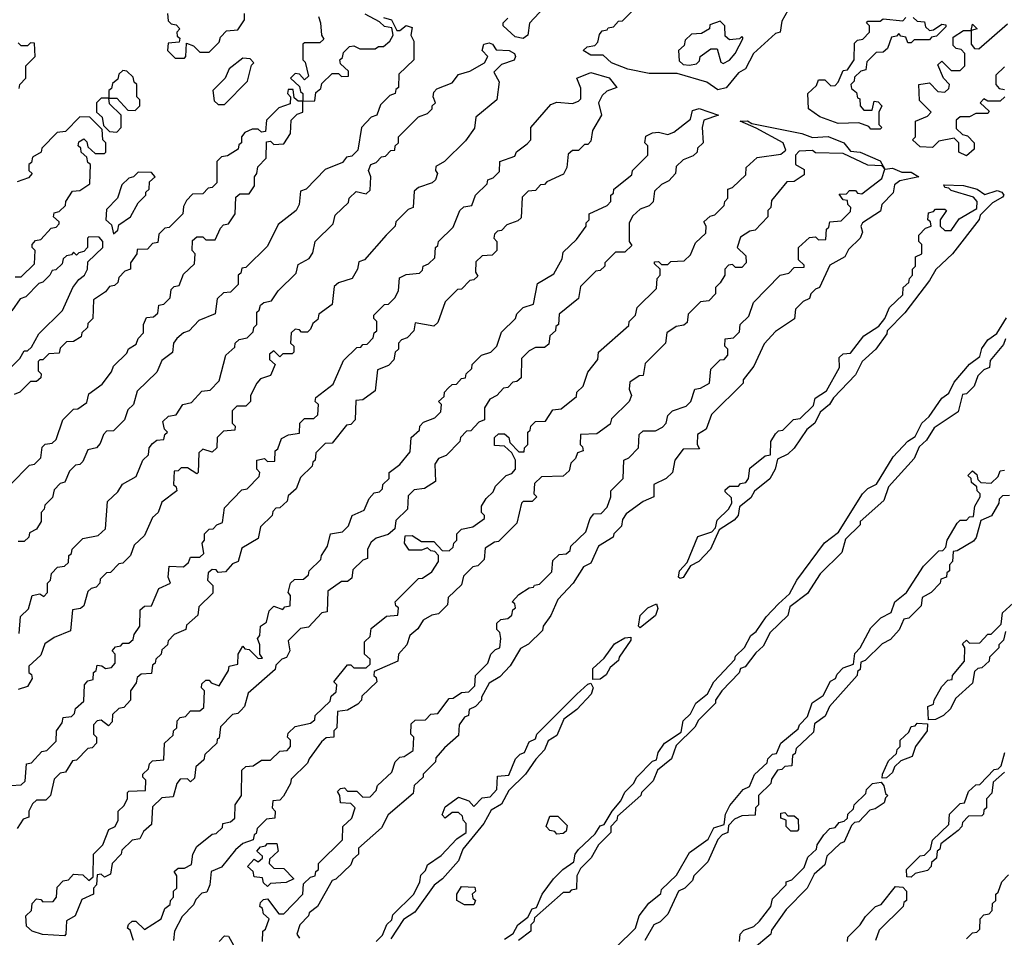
# Model space of a CAD drawing. Extents: x 2708302 to 2968450, y 494490 to 722710.
# Tile 267 of 284: x 2905630 to 2908828, y 674195 to 677175. Entities that reach past the tile are written whole.
import ezdxf

# ---------------------------------------------------------------- set-up
doc = ezdxf.new("R2010")
doc.units = 0

msp = doc.modelspace()

# ---------------------------------------------------------------- linework, layer by layer
at = {"layer": '0CON20XD'}
for points in [[(2907348.8, 677231.2), (2907286, 677164), (2907280, 677125), (2907265, 677114)], [(2907897.7, 676947.7), (2907861.7, 676971.7), (2907765, 677000), (2907675, 677000), (2907605, 677014), (2907552.5, 677035), (2907525, 677060), (2907485, 677060), (2907460, 677075), (2907473, 677087), (2907498.3, 677091.7), (2907508.3, 677101.7), (2907513, 677127), (2907521.7, 677138.3), (2907538.3, 677141.7), (2907541.7, 677148.3), (2907558.3, 677151.7), (2907575, 677170), (2907588.3, 677171.7), (2907628.3, 677211.7)], [(2908135, 677222.5), (2908105, 677170), (2908100, 677135), (2908085, 677130), (2908013.3, 677065), (2907987.5, 677015), (2907965, 677002.5), (2907925, 676953.3), (2907897.7, 676947.7)], [(2906811.7, 677181.7), (2906837.5, 677175), (2906855, 677140), (2906865, 677140), (2906885, 677156.2), (2906905, 677150), (2906900, 677125), (2906910, 677105), (2906910, 677045), (2906861.7, 676998.3), (2906860, 676955), (2906851.7, 676948.3), (2906850, 676935), (2906831.7, 676928.3), (2906801.7, 676898.3), (2906790, 676865), (2906771.7, 676858.3), (2906740, 676825), (2906728.3, 676751.7), (2906708.3, 676731.7), (2906691.7, 676728.3), (2906678.3, 676711.7), (2906621.7, 676688.3), (2906560, 676625), (2906541.7, 676618.3), (2906537.5, 676575), (2906527.5, 676555), (2906470, 676510), (2906435, 676440), (2906365, 676370), (2906351.7, 676368.3), (2906348.3, 676351.7), (2906340, 676345), (2906340, 676315), (2906315, 676290), (2906291.7, 676288.3), (2906271.7, 676268.3), (2906265, 676220), (2906211.7, 676198.3), (2906180, 676165), (2906161.7, 676158.3), (2906140, 676140), (2906130, 676125), (2906126.1, 676093.9), (2906091.7, 676068.3), (2906075, 676030), (2906011.7, 675968.3), (2906000, 675925), (2905981.7, 675908.3), (2905970, 675875), (2905935, 675840), (2905911.7, 675838.3), (2905901.7, 675828.3), (2905891.7, 675798.3)], [(2906110, 677195), (2906111.7, 677171.7), (2906121.7, 677161.7), (2906138.3, 677158.3), (2906150, 677145), (2906140, 677135), (2906141.7, 677121.7), (2906150, 677115), (2906148.3, 677101.7), (2906111.7, 677098.3), (2906110, 677075), (2906135, 677050), (2906165, 677050)], [(2906165, 677050), (2906170, 677055), (2906171.7, 677098.3), (2906195, 677090), (2906215, 677070), (2906245, 677070), (2906278.3, 677101.7), (2906281.7, 677118.3), (2906301.7, 677138.3), (2906338.3, 677141.7), (2906360, 677175), (2906360, 677195)], [(2906600, 677185), (2906607.5, 677165), (2906610, 677125), (2906618.3, 677111.7), (2906605, 677100), (2906555, 677100), (2906550, 677095), (2906550, 677045), (2906557, 677037), (2906568.3, 676991.7), (2906555, 676980), (2906538.3, 676998.3), (2906525, 677000), (2906510, 676985), (2906538.3, 676958.3), (2906541.7, 676941.7), (2906550, 676935), (2906550, 676910), (2906588.3, 676911.7), (2906591.7, 676938.3), (2906608.3, 676951.7), (2906611.7, 676968.3), (2906645, 677000), (2906665, 677000), (2906675, 676990), (2906698.3, 676991.7), (2906698.3, 677008.3), (2906671.7, 677031.7), (2906670, 677045), (2906678.3, 677051.7), (2906681.7, 677068.3), (2906701.7, 677088.3), (2906715, 677090), (2906735, 677080), (2906785, 677080), (2906795, 677087.5), (2906811.7, 677088.3), (2906832.5, 677105), (2906842.5, 677125), (2906838.3, 677148.3), (2906815, 677152.5), (2906798.3, 677168.3), (2906752.5, 677192.5)], [(2907265, 677114), (2907239.2, 677119.2), (2907200, 677155), (2907200, 677165), (2907215, 677180)], [(2908425, 676820), (2908395, 676820), (2908388.3, 676828.3), (2908355, 676840), (2908288.3, 676838.3), (2908229.3, 676859.3), (2908192.5, 676885), (2908190, 676935), (2908218.3, 676961.7), (2908225, 676980), (2908245, 676980), (2908265, 676960), (2908278.3, 676961.7), (2908288.3, 676971.7), (2908305, 677010), (2908318.3, 677011.7), (2908340, 677045), (2908341.7, 677098.3), (2908351.7, 677108.3), (2908368.3, 677111.7), (2908390, 677135), (2908390, 677155), (2908380, 677165), (2908385, 677170), (2908425, 677170), (2908435, 677177.5), (2908498.3, 677171.7), (2908508.3, 677181.7)], [(2908531.7, 677181.7), (2908545, 677170), (2908568.3, 677168.3), (2908571.7, 677151.7), (2908585, 677140), (2908598.3, 677141.7), (2908625, 677160), (2908638.3, 677158.3), (2908638.3, 677151.7), (2908608.3, 677121.7), (2908591.7, 677118.3), (2908585, 677110), (2908535, 677110), (2908525, 677100), (2908515, 677100), (2908508.3, 677118.3), (2908491.7, 677121.7), (2908485, 677130), (2908478.3, 677121.7), (2908461.7, 677118.3), (2908448.3, 677081.7), (2908435, 677070), (2908411.7, 677068.3), (2908381.7, 677038.3), (2908378.3, 677011.7), (2908361.7, 677008.3), (2908341.7, 676988.3), (2908340, 676975), (2908330, 676965), (2908331.7, 676951.7), (2908348.3, 676938.3), (2908351.7, 676921.7), (2908358.3, 676918.3), (2908360, 676895), (2908371.7, 676881.7), (2908398.3, 676881.7), (2908405, 676910), (2908418.3, 676908.3), (2908430, 676895), (2908420, 676875), (2908420, 676835), (2908430, 676825), (2908425, 676820)], [(2907805, 677027.5), (2907828.3, 677031.7), (2907838.3, 677041.7), (2907840, 677055), (2907875, 677080), (2907895, 677080), (2907907.5, 677037.5), (2907915, 677032.5), (2907935, 677043.8), (2907953.8, 677065), (2907980, 677115), (2907975, 677120), (2907967.5, 677112.5), (2907935, 677110), (2907921.7, 677121.7), (2907920, 677155), (2907905, 677170), (2907871.7, 677158.3), (2907870, 677145), (2907845, 677130), (2907811.7, 677128.3), (2907791.7, 677108.3), (2907788.3, 677091.7), (2907770, 677075), (2907771.7, 677041.7), (2907785, 677030), (2907805, 677027.5)], [(2908705, 676732.5), (2908680, 676745), (2908680, 676775), (2908665, 676790), (2908615, 676780), (2908595, 676760), (2908555, 676762.5), (2908530, 676785), (2908540, 676795), (2908540, 676845), (2908578.3, 676861.7), (2908590, 676875), (2908553, 676913), (2908550, 676965), (2908585, 676970), (2908611.7, 676941.7), (2908635, 676940), (2908648.3, 676951.7), (2908650, 676965), (2908630, 676985), (2908611.7, 677028.3), (2908625, 677040), (2908655, 677010), (2908685, 677010), (2908700, 677025), (2908700, 677065), (2908688.3, 677078.3), (2908671.7, 677081.7), (2908661.7, 677091.7), (2908661.7, 677118.3), (2908695, 677140), (2908720, 677140), (2908725, 677160), (2908740, 677145), (2908720, 677140), (2908720, 677095), (2908731.7, 677081.7), (2908745, 677080), (2908838.3, 677161.7)], [(2905628.3, 675181.7), (2905633, 675237), (2905658.3, 675261.7), (2905670, 675305), (2905695, 675310), (2905708.3, 675301.7), (2905720, 675315), (2905720, 675345), (2905730, 675355), (2905733, 675377), (2905753, 675397), (2905775, 675400), (2905788.3, 675411.7), (2905790, 675435), (2905798.3, 675441.7), (2905800, 675455), (2905835, 675490), (2905885, 675500), (2905908.3, 675521.7), (2905915, 675610), (2905948.3, 675641.7), (2905963.6, 675666.4), (2906008.3, 675691.7), (2906030, 675745), (2906048.3, 675761.7), (2906050, 675785), (2906061.7, 675798.3), (2906075, 675810), (2906098.3, 675811.7), (2906101.7, 675828.3), (2906110, 675835), (2906100, 675845), (2906095, 675870), (2906113, 675887), (2906138.3, 675891.7), (2906160, 675925), (2906188.3, 675931.7), (2906221.7, 675968.3), (2906248.3, 675971.7), (2906278.3, 676001.7), (2906300, 676085), (2906328.3, 676111.7), (2906330, 676125), (2906343.3, 676136.7), (2906368.3, 676141.7), (2906388.3, 676161.7), (2906390, 676175), (2906400, 676185), (2906400, 676225), (2906408.3, 676231.7), (2906411.7, 676248.3), (2906423, 676257), (2906448.3, 676261.7), (2906470, 676295), (2906528.3, 676351.7), (2906535, 676380), (2906570, 676400), (2906581.7, 676418.3), (2906590, 676455), (2906648.3, 676511.7), (2906655, 676540), (2906698.3, 676581.7), (2906700, 676595), (2906723, 676617), (2906755, 676610), (2906768.3, 676621.7), (2906770, 676665), (2906762.5, 676685), (2906770, 676705), (2906788.3, 676711.7), (2906805, 676730), (2906818.3, 676731.7), (2906835, 676750), (2906848.3, 676751.7), (2906850, 676765), (2906860, 676775), (2906860, 676795), (2906925, 676860), (2906955, 676870), (2906970, 676885), (2906970, 676895), (2906980, 676905), (2906972.5, 676925), (2906975, 676940), (2906985, 676950), (2907035, 676970), (2907055, 676997.5), (2907091.7, 677008.3), (2907140, 677035), (2907150, 677055), (2907132.5, 677075), (2907137.5, 677095), (2907155, 677100), (2907165.7, 677095.7), (2907177.5, 677077.5), (2907220, 677075), (2907236.7, 677065), (2907240, 677055), (2907236.1, 677043.9), (2907195, 677030), (2907170, 677005), (2907187, 676973), (2907180, 676915), (2907111.7, 676858.3), (2907107, 676823), (2907078.3, 676781.7), (2907010, 676715), (2906981.7, 676698.3), (2906980, 676685), (2906987.5, 676675), (2906980, 676655), (2906970, 676645), (2906925, 676630), (2906911.7, 676618.3), (2906907.5, 676565), (2906891.7, 676558.3), (2906851.7, 676518.3), (2906850, 676505), (2906820, 676475), (2906750, 676395), (2906731.7, 676388.3), (2906727.5, 676365), (2906710, 676335), (2906665, 676320), (2906651.7, 676308.3), (2906645, 676250), (2906601.7, 676218.3), (2906598.3, 676201.7), (2906581.7, 676188.3), (2906575, 676170), (2906565, 676160), (2906545, 676160), (2906538.3, 676168.3), (2906525, 676170), (2906511.7, 676158.3), (2906510, 676125), (2906520, 676115), (2906520, 676095), (2906515, 676090), (2906485, 676090), (2906475, 676080), (2906455, 676100), (2906441.7, 676088.3), (2906441.7, 676071.7), (2906460, 676055), (2906445, 676020), (2906411.7, 676008.3), (2906400, 675995), (2906380, 675955), (2906380, 675935), (2906365, 675920), (2906335, 675920), (2906320, 675905), (2906320, 675865), (2906330, 675855), (2906328.3, 675841.7), (2906291.7, 675838.3), (2906271.7, 675818.3), (2906270, 675785), (2906255, 675770), (2906225, 675780), (2906211.7, 675768.3), (2906210, 675705), (2906205, 675700), (2906175, 675720), (2906155, 675720), (2906145, 675710), (2906131.7, 675708.3), (2906130, 675665), (2906138.3, 675658.3), (2906140, 675645), (2906091.7, 675608.3), (2906080, 675575), (2906061.7, 675558.3), (2906035, 675500), (2906001.7, 675468.3), (2905990, 675435), (2905965, 675410), (2905951.7, 675408.3), (2905925, 675380), (2905911.7, 675378.3), (2905891.7, 675358.3), (2905890, 675345), (2905878.3, 675331.7), (2905861.7, 675328.3), (2905851.7, 675318.3), (2905838.3, 675271.7), (2905827, 675263), (2905801.7, 675258.3), (2905795, 675190), (2905741.7, 675168.3), (2905711.7, 675148.3), (2905698.3, 675111.7), (2905660, 675075), (2905660, 675055), (2905668.3, 675048.3), (2905670, 675035), (2905655, 675010), (2905625, 675000)], [(2905628.3, 676951.7), (2905630, 676965), (2905650, 676985), (2905650, 677025), (2905680, 677055), (2905678.3, 677098.3), (2905665, 677100), (2905655, 677090), (2905635, 677090), (2905625, 677100)], [(2906295, 676900), (2906370, 676975), (2906382.5, 677027.5), (2906390, 677035), (2906378.3, 677048.3), (2906355, 677050), (2906310, 677015), (2906297.5, 676985), (2906257.5, 676945), (2906261.7, 676911.7), (2906275, 676900), (2906295, 676900)], [(2908828.3, 677021.7), (2908800, 676995), (2908800, 676965), (2908811.7, 676951.7), (2908828.3, 676948.3)], [(2905601.7, 674688.3), (2905635, 674690), (2905648.3, 674701.7), (2905651.7, 674758.3), (2905668.3, 674761.7), (2905701.7, 674798.3), (2905718.3, 674801.7), (2905748.3, 674831.7), (2905750, 674865), (2905768.3, 674891.7), (2905771.7, 674908.3), (2905798.3, 674911.7), (2905808.3, 674921.7), (2905811.7, 674938.3), (2905838.3, 674961.7), (2905840, 675015), (2905851.7, 675028.3), (2905868.3, 675031.7), (2905870, 675055), (2905878.3, 675061.7), (2905881.7, 675078.3), (2905897, 675077), (2905908.3, 675068.3), (2905928.3, 675071.7), (2905940, 675085), (2905940, 675115), (2905930, 675125), (2905941.7, 675138.3), (2905958.3, 675141.7), (2905965, 675150), (2905985, 675150), (2905998.3, 675161.7), (2906001.7, 675178.3), (2906020, 675205), (2906021.7, 675258.3), (2906035, 675270), (2906058.3, 675271.7), (2906081.7, 675328.3), (2906120, 675345), (2906112.5, 675365), (2906115, 675400), (2906161.7, 675398.3), (2906178.3, 675411.7), (2906185, 675430), (2906215, 675430), (2906228.3, 675441.7), (2906222.5, 675475), (2906230, 675485), (2906230, 675505), (2906245, 675520), (2906258.3, 675521.7), (2906270, 675535), (2906288.3, 675541.7), (2906295, 675590), (2906351.7, 675648.3), (2906368.3, 675651.7), (2906408.3, 675691.7), (2906410, 675705), (2906400, 675715), (2906400, 675745), (2906425, 675750), (2906435, 675740), (2906458.3, 675741.7), (2906460, 675775), (2906468.3, 675781.7), (2906480, 675815), (2906503, 675827), (2906538.3, 675831.7), (2906540, 675865), (2906555, 675880), (2906585, 675880), (2906598.3, 675891.7), (2906600, 675925), (2906590, 675935), (2906591.7, 675948.3), (2906648.3, 675991.7), (2906681.7, 676068.3), (2906725, 676110), (2906738.3, 676111.7), (2906745, 676120), (2906758.3, 676121.7), (2906778.3, 676141.7), (2906781.7, 676158.3), (2906790, 676165), (2906790, 676195), (2906780, 676205), (2906780, 676215), (2906815, 676250), (2906828.3, 676251.7), (2906848.3, 676271.7), (2906860, 676295), (2906863.6, 676336.4), (2906885, 676347.5), (2906928.3, 676351.7), (2906938.3, 676361.7), (2906940, 676375), (2906958.3, 676381.7), (2906978.3, 676401.7), (2906980, 676435), (2906988.3, 676441.7), (2906990, 676455), (2907038.3, 676501.7), (2907060, 676555), (2907073, 676567), (2907098.3, 676571.7), (2907110, 676605), (2907148.3, 676641.7), (2907150, 676655), (2907168.3, 676661.7), (2907188.3, 676681.7), (2907190, 676715), (2907238.3, 676731.7), (2907243.6, 676746.4), (2907278.3, 676771.7), (2907290, 676785), (2907290, 676825), (2907355, 676900), (2907375, 676906.7), (2907425, 676902.5), (2907445, 676910), (2907452.5, 676917.5), (2907453, 676953), (2907440, 676985), (2907485, 677003.8), (2907545, 676986), (2907570, 676955), (2907537, 676943), (2907521.7, 676928.3), (2907510, 676905), (2907520, 676865), (2907490, 676815), (2907485, 676780), (2907475, 676770), (2907465, 676770), (2907445, 676750), (2907425, 676750), (2907411.7, 676738.3), (2907407.5, 676695), (2907396.4, 676673.6), (2907341.7, 676648.3), (2907335, 676640), (2907321.7, 676638.3), (2907305, 676620), (2907281.7, 676618.3), (2907261.7, 676598.3), (2907258.3, 676531.7), (2907248.3, 676521.7), (2907211.7, 676508.3), (2907195, 676490), (2907181.7, 676488.3), (2907171.7, 676478.3), (2907170, 676465), (2907180, 676455), (2907180, 676425), (2907165, 676410), (2907131.7, 676408.3), (2907111.7, 676388.3), (2907110, 676355), (2907118.3, 676341.7), (2907105, 676330), (2907091.7, 676328.3), (2907065, 676300), (2907051.7, 676298.3), (2907011.7, 676258.3), (2906988.3, 676191.7), (2906975, 676180), (2906915, 676190), (2906910, 676165), (2906888.3, 676141.7), (2906870, 676135), (2906860, 676125), (2906860, 676105), (2906850, 676095), (2906845, 676070), (2906828.3, 676051.7), (2906791.7, 676038.3), (2906785, 675970), (2906745, 675940), (2906721.7, 675938.3), (2906720, 675875), (2906705, 675860), (2906691.7, 675858.3), (2906645, 675800), (2906621.7, 675798.3), (2906591.7, 675768.3), (2906590, 675745), (2906581.7, 675738.3), (2906580, 675725), (2906541.7, 675688.3), (2906528.3, 675651.7), (2906501.7, 675628.3), (2906498.3, 675611.7), (2906475, 675590), (2906461.7, 675588.3), (2906451.7, 675578.3), (2906450, 675565), (2906411.7, 675528.3), (2906405, 675490), (2906351.7, 675458.3), (2906340, 675415), (2906321.7, 675408.3), (2906298.3, 675381.7), (2906275, 675380), (2906268.3, 675388.3), (2906255, 675390), (2906241.7, 675378.3), (2906240, 675355), (2906257, 675337), (2906257, 675313), (2906211.7, 675268.3), (2906208.3, 675241.7), (2906171.7, 675208.3), (2906170, 675195), (2906131.7, 675178.3), (2906111.7, 675158.3), (2906110, 675145), (2906091.7, 675128.3), (2906090, 675115), (2906071.7, 675098.3), (2906070, 675085), (2906061.7, 675078.3), (2906058.3, 675051.7), (2906025, 675050), (2906011.7, 675038.3), (2906008.3, 675021.7), (2905990, 674995), (2905990, 674965), (2905968.3, 674941.7), (2905951.7, 674938.3), (2905931.7, 674918.3), (2905930, 674895), (2905918.3, 674881.7), (2905895, 674900), (2905881.7, 674898.3), (2905870, 674885), (2905870, 674855), (2905880, 674845), (2905880, 674825), (2905865, 674810), (2905851.7, 674808.3), (2905815, 674770), (2905801.7, 674768.3), (2905778.3, 674731.7), (2905761.7, 674728.3), (2905741.7, 674708.3), (2905730, 674655), (2905715, 674640), (2905685, 674640), (2905671.7, 674628.3), (2905660, 674605), (2905660, 674585), (2905641.7, 674578.3), (2905621.7, 674548.3)], [(2906005, 676880), (2906020, 676895), (2906020, 676915), (2906010, 676925), (2906010, 676965), (2906001.7, 676971.7), (2905998.3, 676988.3), (2905978.3, 677008.3), (2905965, 677010), (2905951.7, 676998.3), (2905948.3, 676981.7), (2905931.7, 676968.3), (2905928.3, 676951.7), (2905920, 676945), (2905920, 676920), (2905945, 676920), (2905981.7, 676881.7), (2906005, 676880)], [(2905600, 675665), (2905661.7, 675728.3), (2905678.3, 675731.7), (2905698.3, 675751.7), (2905703, 675787), (2905713, 675797), (2905735, 675800), (2905748.3, 675811.7), (2905770, 675875), (2905805, 675910), (2905818.3, 675911.7), (2905848.3, 675931.7), (2905855, 675960), (2905898.3, 675991.7), (2905928.3, 676031.7), (2905935, 676050), (2905978.3, 676091.7), (2905983.6, 676106.4), (2906008.3, 676121.7), (2906015, 676140), (2906031.7, 676158.3), (2906032.5, 676185), (2906041.7, 676208.3), (2906065, 676210), (2906078.3, 676221.7), (2906081.7, 676248.3), (2906098.3, 676251.7), (2906118.3, 676271.7), (2906121.7, 676298.3), (2906131.7, 676308.3), (2906148.3, 676311.7), (2906161.7, 676348.3), (2906198.3, 676381.7), (2906200, 676415), (2906190, 676425), (2906191.7, 676458.3), (2906205, 676470), (2906225, 676470), (2906235, 676460), (2906265, 676460), (2906281.7, 676498.3), (2906291.7, 676508.3), (2906308.3, 676511.7), (2906330, 676545), (2906331.7, 676598.3), (2906345, 676610), (2906375, 676610), (2906392.5, 676635), (2906392.5, 676665), (2906400, 676675), (2906403, 676697), (2906430, 676725), (2906431.7, 676778.3), (2906445, 676780), (2906455, 676770), (2906488.3, 676771.7), (2906510, 676805), (2906511.7, 676848.3), (2906531.7, 676868.3), (2906550, 676875), (2906550, 676910), (2906535, 676910), (2906521.7, 676921.7), (2906518.3, 676948.3), (2906501.7, 676948.3), (2906500, 676935), (2906510, 676925), (2906508.3, 676901.7), (2906471.7, 676888.3), (2906431.7, 676848.3), (2906428.3, 676811.7), (2906415, 676810), (2906405, 676820), (2906385, 676820), (2906361.7, 676808.3), (2906350, 676795), (2906350, 676775), (2906341.7, 676768.3), (2906340, 676755), (2906305, 676732.5), (2906285, 676730), (2906270, 676715), (2906270, 676645), (2906255, 676630), (2906241.7, 676628.3), (2906225, 676610), (2906191.7, 676608.3), (2906171.7, 676588.3), (2906161.7, 676568.3), (2906160, 676545), (2906115, 676500), (2906101.7, 676498.3), (2906081.7, 676478.3), (2906078.3, 676451.7), (2906061.7, 676448.3), (2906045, 676430), (2906011.7, 676428.3), (2906010, 676415), (2905990, 676385), (2905990, 676365), (2905971.7, 676358.3), (2905951.7, 676338.3), (2905948.3, 676321.7), (2905938.3, 676311.7), (2905921.7, 676308.3), (2905908.3, 676291.7), (2905870, 676265), (2905867.5, 676205), (2905851.7, 676188.3), (2905850, 676175), (2905831.7, 676158.3), (2905830, 676145), (2905805, 676130), (2905781.7, 676128.3), (2905761.7, 676108.3), (2905758.3, 676091.7), (2905725, 676090), (2905705, 676070), (2905695, 676070), (2905690, 676065), (2905690, 676035), (2905700, 676025), (2905698.3, 676011.7), (2905685, 676000), (2905665, 676000), (2905630, 675965), (2905611.7, 675958.3)], [(2908830, 676925), (2908815, 676910), (2908775, 676910), (2908761.7, 676918.3), (2908750, 676905), (2908778.3, 676878.3), (2908775, 676870), (2908735, 676870), (2908715, 676860), (2908685, 676860), (2908671.7, 676848.3), (2908671.7, 676821.7), (2908691.7, 676801.7), (2908708.3, 676798.3), (2908730, 676775), (2908730, 676755), (2908705, 676732.5)], [(2905945, 676810), (2905960, 676825), (2905960, 676865), (2905921.7, 676901.7), (2905920, 676920), (2905895, 676920), (2905880, 676905), (2905880, 676875), (2905898.3, 676858.3), (2905901.7, 676831.7), (2905921.7, 676811.7), (2905945, 676810)], [(2905615, 676340), (2905635, 676340), (2905678.3, 676381.7), (2905680, 676425), (2905670, 676435), (2905670, 676445), (2905681.7, 676458.3), (2905698.3, 676461.7), (2905731.7, 676498.3), (2905748.3, 676501.7), (2905758.3, 676511.7), (2905758.3, 676518.3), (2905740, 676535), (2905741.7, 676548.3), (2905758.3, 676551.7), (2905778.3, 676571.7), (2905780, 676585), (2905801.7, 676618.3), (2905825, 676620), (2905858.3, 676641.7), (2905860, 676705), (2905851.7, 676711.7), (2905848.3, 676728.3), (2905830, 676745), (2905828.3, 676758.3), (2905820, 676765), (2905821.7, 676778.3), (2905838.3, 676788.3), (2905848.3, 676778.3), (2905851.7, 676761.7), (2905875, 676740), (2905905, 676740), (2905910, 676745), (2905910, 676775), (2905900, 676785), (2905898.3, 676818.3), (2905858.3, 676858.3), (2905825, 676860), (2905778.3, 676811.7), (2905751.7, 676808.3), (2905701.7, 676758.3), (2905700, 676745), (2905671.7, 676728.3), (2905668.3, 676711.7), (2905660, 676705), (2905660, 676685), (2905670, 676675), (2905658.3, 676661.7), (2905621.7, 676648.3)], [(2905775, 674200), (2905703.6, 674203.6), (2905670, 674215), (2905651.7, 674231.7), (2905650, 674265), (2905668.3, 674281.7), (2905670, 674305), (2905685, 674320), (2905698.3, 674318.3), (2905705, 674310), (2905738.3, 674311.7), (2905750, 674325), (2905751.7, 674358.3), (2905771.7, 674378.3), (2905788.3, 674381.7), (2905805, 674400), (2905835, 674397.5), (2905855, 674380), (2905868.3, 674391.7), (2905870, 674465), (2905900, 674495), (2905920, 674545), (2905940, 674555), (2905950, 674575), (2905950, 674605), (2905968.3, 674621.7), (2905980, 674645), (2905980, 674665), (2905985, 674670), (2906038.3, 674671.7), (2906040, 674705), (2906030, 674715), (2906030, 674725), (2906048.3, 674741.7), (2906051.7, 674758.3), (2906061.7, 674768.3), (2906098.3, 674771.7), (2906100, 674825), (2906128.3, 674851.7), (2906130, 674865), (2906140, 674875), (2906141.7, 674898.3), (2906151.7, 674908.3), (2906168.3, 674911.7), (2906185, 674930), (2906215, 674930), (2906228.3, 674941.7), (2906230, 674995), (2906220, 675005), (2906221.7, 675018.3), (2906235, 675030), (2906245, 675030), (2906251.7, 675021.7), (2906278.3, 675011.7), (2906308.3, 675061.7), (2906310, 675075), (2906338.3, 675081.7), (2906340, 675115), (2906355, 675140), (2906361.7, 675131.7), (2906375, 675130), (2906405, 675100), (2906418.3, 675101.7), (2906410, 675115), (2906410, 675145), (2906402.5, 675165), (2906410, 675175), (2906412.5, 675205), (2906431.7, 675218.3), (2906440, 675255), (2906455, 675270), (2906485, 675260), (2906491.7, 675268.3), (2906508.3, 675271.7), (2906510, 675305), (2906502.5, 675315), (2906510, 675345), (2906523, 675357), (2906551.7, 675358.3), (2906568.3, 675371.7), (2906570, 675385), (2906608.3, 675421.7), (2906610, 675435), (2906630, 675465), (2906640, 675505), (2906678.3, 675511.7), (2906698.3, 675531.7), (2906710, 675565), (2906748.3, 675581.7), (2906765, 675620), (2906781.7, 675638.3), (2906798.3, 675641.7), (2906808.3, 675651.7), (2906810, 675665), (2906830, 675685), (2906830, 675705), (2906865, 675730), (2906898.3, 675771.7), (2906901.7, 675818.3), (2906928.3, 675841.7), (2906930, 675855), (2906941.7, 675868.3), (2906978.3, 675881.7), (2906998.3, 675901.7), (2907000, 675925), (2906990, 675935), (2907008.3, 675951.7), (2907010, 675965), (2907021.7, 675978.3), (2907035, 675990), (2907048.3, 675991.7), (2907065, 676010), (2907078.3, 676011.7), (2907080, 676025), (2907098.3, 676041.7), (2907100, 676055), (2907130, 676085), (2907160, 676095), (2907180, 676115), (2907195, 676160), (2907240, 676205), (2907245, 676220), (2907265, 676240), (2907298.3, 676251.7), (2907311.7, 676318.3), (2907365, 676350), (2907391.7, 676398.3), (2907395, 676420), (2907438.3, 676461.7), (2907470, 676505), (2907470, 676515), (2907480, 676525), (2907480, 676545), (2907538.3, 676571.7), (2907550, 676585), (2907550, 676605), (2907558.3, 676611.7), (2907560, 676625), (2907618.3, 676671.7), (2907620, 676685), (2907670, 676735), (2907670, 676765), (2907660, 676775), (2907663.6, 676796.4), (2907685, 676807.5), (2907705, 676810), (2907735, 676802.5), (2907755, 676810), (2907808.3, 676851.7), (2907815, 676880), (2907836.4, 676886.4), (2907900, 676865), (2907851.7, 676848.3), (2907846.7, 676825), (2907850, 676775), (2907831.7, 676758.3), (2907830, 676745), (2907817, 676733), (2907785, 676720), (2907761.7, 676698.3), (2907760, 676675), (2907738.3, 676651.7), (2907715, 676640), (2907691.7, 676618.3), (2907687, 676583), (2907675, 676570), (2907645, 676560), (2907621.7, 676538.3), (2907610, 676515), (2907610, 676455), (2907618.3, 676441.7), (2907595, 676420), (2907565, 676420), (2907530, 676385), (2907530, 676375), (2907515, 676360), (2907501.7, 676358.3), (2907451.7, 676308.3), (2907445, 676270), (2907381.7, 676218.3), (2907380, 676185), (2907371.7, 676178.3), (2907370, 676165), (2907351.7, 676148.3), (2907348.3, 676121.7), (2907335, 676110), (2907305, 676110), (2907285, 676100), (2907260, 676075), (2907258.3, 676011.7), (2907245, 676000), (2907231.7, 675998.3), (2907215, 675980), (2907201.7, 675978.3), (2907180, 675955), (2907157, 675943), (2907140, 675915), (2907140, 675875), (2907121.7, 675868.3), (2907095, 675840), (2907081.7, 675838.3), (2907061.7, 675818.3), (2907060, 675805), (2907015, 675760), (2906990, 675750), (2906978.3, 675731.7), (2906980, 675675), (2906945, 675652.5), (2906911.7, 675648.3), (2906891.7, 675628.3), (2906890, 675585), (2906851.7, 675548.3), (2906848.3, 675521.7), (2906827, 675503), (2906788.3, 675491.7), (2906771.7, 675478.3), (2906760, 675455), (2906760, 675425), (2906745, 675420), (2906711.7, 675388.3), (2906708.3, 675361.7), (2906695, 675350), (2906675, 675350), (2906630.7, 675319.3), (2906628.3, 675251.7), (2906611.7, 675248.3), (2906568.3, 675201.7), (2906541.7, 675198.3), (2906501.7, 675158.3), (2906507.5, 675125), (2906496.4, 675103.6), (2906481.7, 675098.3), (2906461.7, 675078.3), (2906460, 675065), (2906371.7, 674988.3), (2906360, 674945), (2906348.3, 674931.7), (2906338.3, 674921.7), (2906321.7, 674918.3), (2906281.7, 674878.3), (2906278.3, 674841.7), (2906271.7, 674838.3), (2906270, 674825), (2906231.7, 674788.3), (2906228.3, 674771.7), (2906201.7, 674748.3), (2906198.3, 674711.7), (2906185, 674700), (2906175, 674710), (2906151.7, 674708.3), (2906140, 674695), (2906128.3, 674651.7), (2906091.7, 674648.3), (2906061.7, 674618.3), (2906058.3, 674561.7), (2906031.7, 674538.3), (2906020, 674515), (2905995, 674510), (2905961.7, 674478.3), (2905960, 674465), (2905930, 674435), (2905925, 674400), (2905905, 674390), (2905895, 674400), (2905881.7, 674398.3), (2905880, 674365), (2905870, 674355), (2905870, 674335), (2905831.7, 674318.3), (2905810, 674265), (2905781.7, 674248.3), (2905780, 674205), (2905775, 674200)], [(2908022.5, 676822.5), (2907970, 676845), (2907993.6, 676846.4), (2908008.3, 676838.3), (2908170, 676805), (2908205, 676792.5), (2908255.6, 676795.6), (2908306.7, 676775), (2908328.3, 676748.3), (2908360, 676745), (2908425, 676716.7), (2908440, 676690), (2908465, 676692.5), (2908495, 676680), (2908525, 676680), (2908550, 676665), (2908488.3, 676651.7), (2908471.7, 676638.3), (2908467, 676613), (2908430, 676575), (2908426.4, 676553.6), (2908367.5, 676515), (2908362.5, 676505), (2908367.5, 676485), (2908360, 676465), (2908321.7, 676428.3), (2908310, 676405), (2908261.7, 676378.3), (2908227.5, 676305), (2908215, 676300), (2908200, 676285), (2908195, 676270), (2908175, 676260), (2908150, 676235), (2908146.4, 676203.6), (2908085, 676162.5), (2908047.5, 676122.5), (2908015, 676050), (2907980, 676005), (2907980, 675995), (2907877.5, 675892.5), (2907860, 675845), (2907831.7, 675828.3), (2907830, 675795), (2907838.3, 675781.7), (2907785, 675780), (2907757.5, 675745), (2907750, 675705), (2907730, 675685), (2907690, 675665), (2907690, 675625), (2907655, 675610), (2907600, 675570), (2907588.3, 675551.7), (2907585, 675530), (2907560, 675505), (2907557.5, 675495), (2907510, 675465), (2907485, 675410), (2907461.7, 675398.3), (2907427.5, 675345), (2907377.5, 675292.5), (2907355, 675240), (2907330, 675205), (2907328.3, 675191.7), (2907283, 675147), (2907257, 675133), (2907223, 675077), (2907189.3, 675040.7), (2907155, 675020), (2907130, 674975), (2907130, 674965), (2907110, 674945), (2907090, 674935), (2907087.5, 674915), (2907075, 674910), (2907057.5, 674885), (2907055, 674850), (2907010, 674810), (2906981.7, 674778.3), (2906980, 674765), (2906940, 674725), (2906940, 674715), (2906911.7, 674688.3), (2906908.3, 674661.7), (2906827, 674593), (2906805, 674550), (2906730, 674485), (2906730, 674465), (2906711.7, 674448.3), (2906705, 674430), (2906656.4, 674383.6), (2906645, 674380), (2906597.5, 674295), (2906570, 674275), (2906567.5, 674265), (2906540, 674235), (2906530, 674205), (2906538.3, 674191.7)], [(2906000, 674185), (2905988.3, 674218.3), (2905980, 674225), (2905983, 674237), (2905995, 674247.5), (2906007, 674247), (2906035, 674220), (2906090, 674255), (2906101.7, 674288.3), (2906118.3, 674301.7), (2906120, 674315), (2906130, 674325), (2906130, 674345), (2906140, 674355), (2906140, 674395), (2906131.7, 674408.3), (2906145, 674420), (2906165, 674420), (2906188.3, 674431.7), (2906192.5, 674465), (2906205, 674490), (2906255, 674530), (2906268.3, 674531.7), (2906288.3, 674551.7), (2906290, 674565), (2906315, 674570), (2906328.3, 674581.7), (2906330, 674625), (2906350, 674655), (2906351.7, 674738.3), (2906365, 674750), (2906388.3, 674751.7), (2906415, 674770), (2906445, 674770), (2906475, 674800), (2906498.3, 674801.7), (2906510, 674815), (2906510, 674835), (2906500, 674845), (2906501.7, 674858.3), (2906525, 674880), (2906575, 674890), (2906588.3, 674901.7), (2906590, 674915), (2906638.3, 674961.7), (2906641.7, 674978.3), (2906658.3, 674991.7), (2906660, 675015), (2906650, 675025), (2906695, 675080), (2906705, 675080), (2906715, 675070), (2906755, 675070), (2906768.3, 675081.7), (2906768.3, 675098.3), (2906750, 675115), (2906750, 675155), (2906768.3, 675171.7), (2906771.7, 675198.3), (2906821.7, 675238.3), (2906858.3, 675241.7), (2906860, 675265), (2906851.7, 675271.7), (2906850, 675285), (2906905, 675340), (2906925, 675360), (2906938.3, 675361.7), (2906968.3, 675381.7), (2906990, 675415), (2906990, 675435), (2906978.3, 675448.3), (2906965, 675450), (2906955, 675460), (2906935, 675452.5), (2906895, 675452.5), (2906880, 675475), (2906881.7, 675498.3), (2906905, 675500), (2906935, 675480), (2906975, 675480), (2907001.7, 675451.7), (2907025, 675450), (2907038.3, 675461.7), (2907040, 675475), (2907050, 675485), (2907050, 675505), (2907065, 675520), (2907101.7, 675528.3), (2907140, 675555), (2907140, 675565), (2907130, 675575), (2907130, 675595), (2907145, 675620), (2907168.3, 675641.7), (2907175, 675660), (2907210, 675695), (2907228.3, 675701.7), (2907240, 675715), (2907240, 675745), (2907228.3, 675768.3), (2907205, 675790), (2907171.7, 675791.7), (2907171.7, 675818.3), (2907185, 675830), (2907205, 675830), (2907218.3, 675818.3), (2907221.7, 675801.7), (2907251.7, 675771.7), (2907268.3, 675771.7), (2907270, 675785), (2907280, 675795), (2907280, 675835), (2907288.3, 675841.7), (2907290, 675855), (2907305, 675870), (2907338.3, 675871.7), (2907361.7, 675908.3), (2907388.3, 675911.7), (2907438.3, 675951.7), (2907440, 675965), (2907460, 675985), (2907475, 676030), (2907508.3, 676071.7), (2907510, 676095), (2907608.3, 676181.7), (2907610, 676195), (2907630, 676215), (2907635, 676240), (2907698.3, 676301.7), (2907700, 676335), (2907710, 676345), (2907710, 676365), (2907691.7, 676381.7), (2907691.7, 676388.3), (2907705, 676390), (2907715, 676380), (2907735, 676380), (2907745, 676390), (2907788.3, 676391.7), (2907808.3, 676411.7), (2907825, 676450), (2907858.3, 676481.7), (2907860, 676505), (2907851.7, 676518.3), (2907873, 676537), (2907888.3, 676541.7), (2907918.3, 676571.7), (2907920, 676585), (2907930, 676595), (2907930, 676625), (2907945, 676630), (2907988.3, 676671.7), (2907990, 676695), (2908025, 676727.5), (2908101.7, 676738.3), (2908118.3, 676751.7), (2908110, 676775), (2908022.5, 676822.5)], [(2906418.3, 674181.7), (2906420, 674215), (2906428.3, 674221.7), (2906440, 674255), (2906421.7, 674271.7), (2906418.3, 674288.3), (2906410, 674295), (2906411.7, 674308.3), (2906421.7, 674318.3), (2906435, 674320), (2906471.7, 674271.7), (2906488.3, 674271.7), (2906550, 674335), (2906551.7, 674368.3), (2906575, 674390), (2906590, 674395), (2906591.7, 674408.3), (2906600, 674415), (2906600, 674435), (2906678.3, 674511.7), (2906680, 674555), (2906708.3, 674581.7), (2906720, 674615), (2906705, 674630), (2906671.7, 674631.7), (2906670, 674655), (2906661.7, 674668.3), (2906671.7, 674678.3), (2906685, 674680), (2906695, 674670), (2906725, 674670), (2906745, 674650), (2906768.3, 674651.7), (2906788.3, 674671.7), (2906791.7, 674688.3), (2906838.3, 674731.7), (2906850, 674765), (2906865, 674780), (2906878.3, 674781.7), (2906908.3, 674801.7), (2906910, 674845), (2906900, 674855), (2906901.7, 674888.3), (2906915, 674900), (2906948.3, 674901.7), (2906965, 674920), (2906988.3, 674921.7), (2907025, 674970), (2907038.3, 674971.7), (2907065, 674990), (2907088.3, 674991.7), (2907108.3, 675011.7), (2907110, 675045), (2907150, 675085), (2907160, 675115), (2907175, 675130), (2907190, 675135), (2907192.5, 675165), (2907190, 675185), (2907180, 675195), (2907180, 675215), (2907193, 675227), (2907215, 675230), (2907228.3, 675241.7), (2907231.7, 675258.3), (2907240, 675265), (2907238.3, 675278.3), (2907230, 675285), (2907251.7, 675308.3), (2907285, 675330), (2907298.3, 675331.7), (2907301.7, 675338.3), (2907318.3, 675341.7), (2907358.3, 675381.7), (2907361.7, 675418.3), (2907381.7, 675438.3), (2907405, 675440), (2907418.3, 675451.7), (2907420, 675465), (2907468.3, 675511.7), (2907482.5, 675555), (2907495, 675570), (2907518.3, 675571.7), (2907538.3, 675591.7), (2907550, 675625), (2907550, 675645), (2907590, 675685), (2907592.5, 675745), (2907608.3, 675751.7), (2907640, 675785), (2907641.7, 675828.3), (2907655, 675840), (2907695, 675840), (2907718.3, 675851.7), (2907730, 675865), (2907735, 675890), (2907750, 675905), (2907795, 675920), (2907810, 675935), (2907822.5, 675975), (2907841.7, 675978.3), (2907870, 675995), (2907875, 676040), (2907905, 676070), (2907918.3, 676071.7), (2907930, 676085), (2907930, 676105), (2907920, 676115), (2907921.7, 676138.3), (2907948.3, 676141.7), (2907968.3, 676161.7), (2907970, 676185), (2907998.3, 676211.7), (2908013.6, 676256.4), (2908100, 676345), (2908128.3, 676351.7), (2908145, 676370), (2908178.3, 676371.7), (2908178.3, 676378.3), (2908160, 676395), (2908160, 676435), (2908195, 676467.5), (2908215, 676470), (2908225, 676460), (2908248.3, 676461.7), (2908250, 676495), (2908258.3, 676501.7), (2908261.7, 676518.3), (2908298.3, 676521.7), (2908328.3, 676551.7), (2908330, 676565), (2908320, 676575), (2908318.3, 676588.3), (2908305, 676590), (2908291.7, 676608.3), (2908315, 676610), (2908325, 676620), (2908345, 676620), (2908351.7, 676611.7), (2908365, 676610), (2908430.7, 676659.3), (2908440, 676690), (2908430, 676700), (2908385, 676702.5), (2908305, 676740), (2908215, 676742.5), (2908205, 676750), (2908161.7, 676748.3), (2908150, 676735), (2908150, 676705), (2908178.3, 676688.3), (2908178.3, 676671.7), (2908145, 676650), (2908121.7, 676648.3), (2908071.7, 676588.3), (2908070, 676565), (2908060, 676555), (2908060, 676535), (2908018.3, 676491.7), (2908001.7, 676488.3), (2907971.7, 676468.3), (2907960, 676435), (2907988.3, 676408.3), (2907990, 676385), (2907975, 676370), (2907955, 676370), (2907945, 676380), (2907931.7, 676378.3), (2907920, 676365), (2907920, 676345), (2907905, 676320), (2907890, 676305), (2907890, 676285), (2907868.3, 676261.7), (2907841.7, 676258.3), (2907801.7, 676218.3), (2907798.3, 676191.7), (2907787, 676183), (2907761.7, 676178.3), (2907731.7, 676158.3), (2907727.5, 676125), (2907661.7, 676058.3), (2907655, 676020), (2907641.7, 676018.3), (2907611.7, 675998.3), (2907610, 675975), (2907617.5, 675955), (2907610, 675935), (2907551.7, 675878.3), (2907548.3, 675861.7), (2907505, 675830), (2907451.7, 675828.3), (2907450, 675795), (2907458.3, 675788.3), (2907460, 675775), (2907441.7, 675768.3), (2907435, 675750), (2907420, 675735), (2907415, 675710), (2907395, 675692.5), (2907325, 675690), (2907301.7, 675668.3), (2907300, 675635), (2907310, 675625), (2907295, 675610), (2907265, 675610), (2907260, 675605), (2907245, 675540), (2907185, 675480), (2907171.7, 675478.3), (2907141.7, 675458.3), (2907138.3, 675421.7), (2907118.3, 675401.7), (2907101.7, 675398.3), (2907071.7, 675368.3), (2907065, 675340), (2907021.7, 675298.3), (2907020, 675275), (2906990, 675245), (2906968.3, 675241.7), (2906940, 675225), (2906923, 675197), (2906897.5, 675175), (2906887.5, 675145), (2906860, 675115), (2906858.3, 675091.7), (2906781.7, 675058.3), (2906780, 675045), (2906788.3, 675038.3), (2906790, 675025), (2906741.7, 674978.3), (2906740, 674965), (2906728.3, 674951.7), (2906695, 674932.5), (2906661.7, 674928.3), (2906660, 674875), (2906650, 674865), (2906650, 674845), (2906625, 674842.5), (2906610.7, 674829.3), (2906570, 674775), (2906565, 674760), (2906511.7, 674708.3), (2906510, 674695), (2906486.4, 674653.6), (2906475, 674640), (2906451.7, 674638.3), (2906450, 674615), (2906460, 674605), (2906458.3, 674581.7), (2906431.7, 674578.3), (2906401.7, 674548.3), (2906398.3, 674531.7), (2906391.7, 674528.3), (2906388.3, 674511.7), (2906355, 674500), (2906330.7, 674479.3), (2906285, 674422.5), (2906251.7, 674408.3), (2906247.5, 674365), (2906238.3, 674341.7), (2906221.7, 674338.3), (2906201.7, 674318.3), (2906195, 674300), (2906157.5, 674262.5), (2906132.5, 674215), (2906130, 674185)], [(2905935, 676480), (2905948.3, 676491.7), (2905951.7, 676508.3), (2905990, 676535), (2906015, 676580), (2906040, 676605), (2906040, 676615), (2906050, 676625), (2906051.7, 676648.3), (2906070, 676665), (2906058.3, 676678.3), (2906015, 676680), (2906000, 676665), (2905985, 676660), (2905961.7, 676638.3), (2905947.5, 676595), (2905911.7, 676558.3), (2905910, 676525), (2905928.3, 676508.3), (2905935, 676480)], [(2907775, 675360), (2907770, 675365), (2907772.5, 675385), (2907798.3, 675411.7), (2907833, 675497), (2907878.3, 675511.7), (2907890, 675525), (2907895, 675550), (2907932.5, 675585), (2907942.5, 675605), (2907941.7, 675621.7), (2907921.7, 675641.7), (2907921.7, 675648.3), (2907935, 675660), (2907965, 675660), (2907971.7, 675668.3), (2907988.3, 675671.7), (2907997.5, 675685), (2908001.7, 675718.3), (2908051.7, 675758.3), (2908068.3, 675761.7), (2908070, 675805), (2908085, 675830), (2908095, 675840), (2908108.3, 675841.7), (2908143, 675877), (2908165, 675880), (2908208.3, 675921.7), (2908213.6, 675946.4), (2908250, 675970), (2908292.5, 676045), (2908291.7, 676078.3), (2908305, 676090), (2908328.3, 676091.7), (2908371.7, 676148.3), (2908420, 676180), (2908440, 676205), (2908455, 676240), (2908498.3, 676281.7), (2908500, 676305), (2908518.3, 676321.7), (2908520, 676335), (2908530, 676345), (2908530, 676365), (2908540, 676375), (2908540, 676405), (2908560, 676415), (2908560, 676445), (2908550, 676455), (2908550, 676475), (2908571.7, 676498.3), (2908590, 676505), (2908588.3, 676518.3), (2908580, 676525), (2908581.7, 676548.3), (2908598.3, 676551.7), (2908605, 676560), (2908635, 676560), (2908640, 676555), (2908620, 676525), (2908620, 676505), (2908635, 676490), (2908655, 676490), (2908681.7, 676528.3), (2908738.3, 676561.7), (2908740, 676585), (2908728.3, 676598.3), (2908655, 676620), (2908648.3, 676628.3), (2908635, 676630), (2908631.7, 676638.3), (2908695, 676636.2), (2908740, 676625), (2908765, 676607.5), (2908805, 676620), (2908820, 676615), (2908826, 676605), (2908821.7, 676598.3), (2908789.6, 676580.5), (2908750, 676540), (2908746.4, 676526.4), (2908660, 676415), (2908605.8, 676364.2), (2908585, 676327.5), (2908505, 676222.5), (2908447.5, 676165), (2908446.2, 676155), (2908411.2, 676105), (2908366.7, 676065), (2908345, 676021.2), (2908273.3, 675946.7), (2908260, 675925), (2908230, 675900), (2908212.5, 675865), (2908186.2, 675843.8), (2908145, 675783.8), (2908125, 675764), (2908091.7, 675748.3), (2908083.3, 675715), (2908066.5, 675683.5), (2908016.2, 675643.8), (2908005, 675622.5), (2907967.5, 675592.5), (2907963.3, 675565), (2907950.8, 675549.2), (2907901.7, 675518.3), (2907873.3, 675455), (2907836.2, 675415), (2907808.3, 675401.7), (2907785, 675363.3), (2907775, 675360)], [(2905575, 676020), (2905630, 676075), (2905645, 676100), (2905655, 676100), (2905668.3, 676111.7), (2905692.5, 676155), (2905769.3, 676230.7), (2905802.5, 676305), (2905821.7, 676331.7), (2905840, 676345), (2905850, 676365), (2905851.7, 676388.3), (2905900, 676435), (2905900, 676455), (2905888.3, 676468.3), (2905855, 676470), (2905850, 676465), (2905850, 676435), (2905838.3, 676421.7), (2905821.7, 676418.3), (2905815, 676410), (2905805, 676420), (2905798.3, 676411.7), (2905781.7, 676408.3), (2905771.7, 676398.3), (2905768.3, 676381.7), (2905747, 676363), (2905735, 676360), (2905727.5, 676345), (2905705, 676322.5), (2905691.7, 676318.3), (2905650, 676275), (2905631.7, 676268.3), (2905605, 676230)], [(2907205, 674188.8), (2907233, 674207), (2907247.5, 674235), (2907280, 674260), (2907295, 674287.5), (2907308.3, 674291.7), (2907327.5, 674335), (2907364, 674385), (2907394.4, 674415.6), (2907430, 674440), (2907434.2, 674465), (2907445, 674480), (2907499.3, 674530.7), (2907515, 674556.7), (2907528.3, 674561.7), (2907553.8, 674605), (2907582.3, 674637.7), (2907595, 674666.2), (2907623.8, 674695), (2907634.5, 674715.5), (2907685, 674766.7), (2907698.3, 674771.7), (2907704, 674795), (2907724, 674825), (2907778.3, 674861.7), (2907785, 674897.5), (2907809.2, 674920.8), (2907826, 674955), (2907863.9, 674986.1), (2907884.2, 675025), (2907953, 675097), (2907955, 675107.5), (2907983.8, 675136.2), (2908004.2, 675175), (2908022.3, 675187.7), (2908054.5, 675235.5), (2908095, 675277.5), (2908130, 675310), (2908153.8, 675355), (2908244.4, 675475.6), (2908289.3, 675510.7), (2908367.5, 675635), (2908385, 675652), (2908413.3, 675666.7), (2908466.7, 675755), (2908515, 675806.7), (2908538.3, 675821.7), (2908560, 675865), (2908583.8, 675886.2), (2908625, 675946.2), (2908648.3, 675961.7), (2908665, 675997.5), (2908715, 676056.7), (2908748.3, 676081.7), (2908755, 676107.5), (2908774.2, 676135), (2908803.9, 676156.1), (2908835, 676206.7)], [(2908831.7, 676138.3), (2908825, 676120), (2908781.7, 676068.3), (2908780, 676045), (2908761.7, 676038.3), (2908741.7, 676018.3), (2908730, 675985), (2908705, 675960), (2908691.7, 675958.3), (2908678.3, 675901.7), (2908600, 675850), (2908575, 675810), (2908551.7, 675788.3), (2908535, 675750), (2908451.7, 675658.3), (2908436.4, 675613.6), (2908360, 675545), (2908360, 675535), (2908311.7, 675488.3), (2908300, 675445), (2908230, 675375), (2908188.3, 675311.7), (2908131.7, 675268.3), (2908125, 675240), (2908067.5, 675185), (2908045, 675140), (2908020.7, 675119.3), (2907986.4, 675073.6), (2907971.7, 675068.3), (2907966.4, 675053.6), (2907910, 674995), (2907890, 674965), (2907890, 674955), (2907835, 674900), (2907823, 674877), (2907761.7, 674818.3), (2907747.5, 674775), (2907701.7, 674738.3), (2907687, 674703), (2907650, 674665), (2907647.5, 674655), (2907571.7, 674588.3), (2907570, 674575), (2907550, 674555), (2907550, 674535), (2907510, 674495), (2907486.4, 674453.6), (2907451.7, 674418.3), (2907440, 674395), (2907438.3, 674351.7), (2907421.7, 674348.3), (2907415, 674340), (2907395, 674340), (2907301.7, 674258.3), (2907300, 674245), (2907290, 674235), (2907290, 674215), (2907250, 674185)], [(2905891.7, 675798.3), (2905880, 675785), (2905851.7, 675778.3), (2905835, 675740), (2905825, 675730), (2905811.7, 675728.3), (2905791.7, 675708.3), (2905776.4, 675673.6), (2905761.7, 675668.3), (2905741.7, 675648.3), (2905737, 675623), (2905711.7, 675598.3), (2905710, 675585), (2905700, 675575), (2905700, 675545), (2905685, 675520), (2905661.7, 675508.3), (2905660, 675495), (2905645, 675480), (2905625, 675480)], [(2907567, 674163), (2907630, 674225), (2907642.5, 674265), (2907673.6, 674306.4), (2907712.5, 674337.5), (2907715, 674350), (2907763, 674397), (2907805, 674470), (2907866.4, 674513.6), (2907885, 674550), (2907918.3, 674561.7), (2907922.5, 674595), (2907937, 674623), (2907980, 674675), (2908000, 674685), (2908016.7, 674723.3), (2908058.3, 674761.7), (2908060, 674775), (2908075, 674790), (2908088.3, 674791.7), (2908102.5, 674825), (2908158.3, 674871.7), (2908162.5, 674885), (2908188.3, 674911.7), (2908203.9, 674956.1), (2908240, 674980), (2908263.6, 675026.4), (2908280, 675035), (2908285, 675050), (2908305, 675070), (2908338.3, 675081.7), (2908343, 675117), (2908360, 675135), (2908395, 675200), (2908427, 675233), (2908460, 675250), (2908472.5, 675285), (2908510, 675315), (2908565, 675400), (2908615, 675450), (2908628.3, 675451.7), (2908638.3, 675461.7), (2908642.5, 675485), (2908675, 675540), (2908685, 675550), (2908705, 675550), (2908715, 675560), (2908728.3, 675561.7), (2908732.5, 675595), (2908750, 675625), (2908750, 675635), (2908740, 675645), (2908738.3, 675658.3), (2908721.7, 675671.7), (2908720, 675685), (2908710, 675695), (2908725, 675710), (2908738.3, 675698.3), (2908741.7, 675681.7), (2908751.7, 675671.7), (2908785, 675670), (2908808.3, 675691.7), (2908815, 675710), (2908828.3, 675711.7)], [(2908845, 675630), (2908821.7, 675628.3), (2908811.7, 675618.3), (2908810, 675605), (2908786.4, 675563.6), (2908751.7, 675548.3), (2908737, 675493), (2908728.3, 675481.7), (2908675, 675450), (2908661.7, 675448.3), (2908660, 675415), (2908650, 675405), (2908650, 675385), (2908641.7, 675378.3), (2908640, 675365), (2908621.7, 675358.3), (2908620, 675345), (2908590, 675315), (2908561.7, 675298.3), (2908558.3, 675271.7), (2908518.3, 675231.7), (2908501.7, 675228.3), (2908487, 675193), (2908458.3, 675161.7), (2908431.7, 675148.3), (2908376.4, 675093.6), (2908361.7, 675088.3), (2908360, 675065), (2908351.7, 675058.3), (2908350, 675045), (2908260, 674945), (2908246.4, 674913.6), (2908211.7, 674888.3), (2908208.3, 674861.7), (2908151.7, 674808.3), (2908148.3, 674791.7), (2908140, 674785), (2908138.3, 674751.7), (2908115, 674750), (2908105, 674740), (2908091.7, 674738.3), (2908071.7, 674708.3), (2908070, 674695), (2908030, 674655), (2908030, 674625), (2908020, 674615), (2908018.3, 674591.7), (2907975, 674590), (2907951.7, 674578.3), (2907931.7, 674558.3), (2907930, 674535), (2907911.7, 674528.3), (2907897, 674513), (2907865, 674440), (2907820, 674395), (2907815, 674380), (2907790, 674355), (2907770, 674345), (2907735, 674270), (2907710, 674245), (2907690, 674235), (2907660, 674185)], [(2907645, 675200), (2907640, 675205), (2907645, 675240), (2907670, 675265), (2907698.3, 675278.3), (2907702.5, 675262.5), (2907695, 675240), (2907645, 675200)], [(2908581.7, 674901.7), (2908580, 674945), (2908598.3, 674951.7), (2908600, 674965), (2908625, 675010), (2908645, 675030), (2908658.3, 675031.7), (2908660, 675045), (2908698.3, 675091.7), (2908700, 675135), (2908691.7, 675148.3), (2908705, 675160), (2908715, 675150), (2908748.3, 675151.7), (2908775, 675180), (2908785, 675180), (2908818.3, 675211.7), (2908821.7, 675248.3), (2908858.3, 675281.7)], [(2907491.7, 675031.7), (2907491.7, 675068.3), (2907528.3, 675101.7), (2907561.7, 675148.3), (2907595, 675167.5), (2907615, 675170), (2907615, 675160), (2907576.7, 675105), (2907575, 675093.8), (2907548.3, 675071.7), (2907535, 675047.5), (2907515, 675033.3), (2907491.7, 675031.7)], [(2908831.7, 675188.3), (2908825, 675160), (2908810, 675145), (2908810, 675135), (2908780, 675105), (2908778.3, 675091.7), (2908755, 675070), (2908741.7, 675068.3), (2908731.7, 675058.3), (2908725, 675020), (2908670, 674970), (2908653, 674937), (2908630, 674915), (2908605, 674902.5), (2908581.7, 674901.7)], [(2906788.3, 674181.7), (2906808.3, 674201.7), (2906823, 674237), (2906838.3, 674251.7), (2906841.7, 674268.3), (2906910, 674335), (2906930, 674375), (2906933, 674397), (2906948.3, 674411.7), (2906955, 674430), (2906999.3, 674460.7), (2907050, 674515), (2907080, 674535), (2907080, 674565), (2907070, 674575), (2907068.3, 674588.3), (2907055, 674600), (2907035, 674600), (2907011.7, 674581.7), (2907002.5, 674592.5), (2907011.7, 674618.3), (2907055, 674650), (2907088.3, 674638.3), (2907105, 674620), (2907131.7, 674648.3), (2907158.3, 674651.7), (2907180, 674675), (2907181.7, 674718.3), (2907218.3, 674721.7), (2907240, 674775), (2907255, 674790), (2907270, 674795), (2907285, 674830), (2907305, 674840), (2907310, 674855), (2907440, 674985), (2907475, 675017.5), (2907485, 675020), (2907492.5, 675005), (2907486, 674985), (2907440, 674935), (2907397, 674903), (2907375, 674850), (2907347, 674833), (2907335, 674803.3), (2907306, 674774), (2907273.3, 674725), (2907218.3, 674671.7), (2907195, 674627.5), (2907161.7, 674608.3), (2907137.5, 674565), (2907068.8, 674481.2), (2907055, 674443.8), (2907003.8, 674385), (2906976.1, 674363.9), (2906913.9, 674276.1), (2906877, 674253), (2906835, 674190)], [(2908431.7, 674711.7), (2908432.5, 674725), (2908451.7, 674768.3), (2908478.3, 674791.7), (2908480, 674805), (2908490, 674815), (2908490, 674835), (2908518.3, 674861.7), (2908525, 674880), (2908538.3, 674881.7), (2908545, 674890), (2908578.3, 674888.3), (2908577.5, 674865), (2908540, 674815), (2908528.3, 674781.7), (2908491.7, 674768.3), (2908471.7, 674748.3), (2908465, 674730), (2908445, 674712.5), (2908431.7, 674711.7)], [(2908525, 674390), (2908511.7, 674391.7), (2908510, 674415), (2908555, 674460), (2908568.3, 674461.7), (2908588.3, 674481.7), (2908595, 674510), (2908648.3, 674561.7), (2908650, 674595), (2908685, 674630), (2908698.3, 674631.7), (2908711.7, 674668.3), (2908735, 674690), (2908748.3, 674691.7), (2908795, 674740), (2908808.3, 674741.7), (2908818.3, 674751.7), (2908830, 674795)], [(2908828.3, 674731.7), (2908791.7, 674698.3), (2908787, 674663), (2908770, 674645), (2908770, 674615), (2908761.7, 674608.3), (2908760, 674595), (2908755, 674590), (2908711.7, 674588.3), (2908691.7, 674568.3), (2908690, 674555), (2908678.3, 674541.7), (2908621.7, 674498.3), (2908618.3, 674481.7), (2908610, 674475), (2908608.3, 674451.7), (2908591.7, 674438.3), (2908590, 674425), (2908578.3, 674411.7), (2908538.3, 674401.7), (2908525, 674390)], [(2907968.3, 674181.7), (2907970, 674205), (2907981.7, 674218.3), (2908015, 674230), (2908033, 674247), (2908070, 674295), (2908075, 674320), (2908120, 674365), (2908120, 674375), (2908138.3, 674381.7), (2908178.3, 674421.7), (2908190, 674455), (2908218.3, 674481.7), (2908220, 674495), (2908241.7, 674528.3), (2908261.7, 674548.3), (2908278.3, 674551.7), (2908291.7, 674568.3), (2908308.3, 674571.7), (2908318.3, 674581.7), (2908320, 674595), (2908338.3, 674611.7), (2908340, 674625), (2908378.3, 674661.7), (2908380, 674675), (2908400, 674695), (2908428.3, 674698.3), (2908437, 674687), (2908441.7, 674661.7), (2908450, 674655), (2908441.7, 674648.3), (2908438.3, 674631.7), (2908408.3, 674611.7), (2908391.7, 674608.3), (2908355, 674570), (2908341.7, 674568.3), (2908331.7, 674558.3), (2908307.5, 674505), (2908295, 674500), (2908251.7, 674458.3), (2908245, 674430), (2908210, 674400), (2908187.5, 674355), (2908120, 674285), (2908071.7, 674218.3), (2908070, 674205), (2908010, 674155)], [(2907375, 674530), (2907368.3, 674538.3), (2907351.7, 674541.7), (2907340, 674555), (2907351.7, 674588.3), (2907378.3, 674588.3), (2907408.3, 674558.3), (2907405, 674540), (2907395, 674532.5), (2907375, 674530)], [(2908155, 674540), (2908135, 674540), (2908120, 674555), (2908120, 674575), (2908101.7, 674581.7), (2908101.7, 674598.3), (2908115, 674600), (2908125, 674590), (2908145, 674590), (2908158.3, 674578.3), (2908160, 674545), (2908155, 674540)], [(2906435, 674360), (2906421.7, 674371.7), (2906418.3, 674388.3), (2906391.7, 674391.7), (2906388.3, 674408.3), (2906370, 674425), (2906391.7, 674448.3), (2906405, 674440), (2906418.3, 674451.7), (2906418.3, 674458.3), (2906400, 674475), (2906411.7, 674488.3), (2906428.3, 674491.7), (2906435, 674500), (2906465, 674500), (2906470, 674475), (2906441.7, 674448.3), (2906440, 674435), (2906455, 674420), (2906488.3, 674418.3), (2906520, 674385), (2906495, 674372.5), (2906445, 674370), (2906435, 674360)], [(2908705, 674190), (2908725, 674210), (2908738.3, 674211.7), (2908748.3, 674221.7), (2908750, 674255), (2908761.7, 674268.3), (2908778.3, 674271.7), (2908788.3, 674281.7), (2908790, 674305), (2908800, 674315), (2908800, 674335), (2908808.3, 674341.7), (2908820, 674375), (2908841.7, 674398.3)], [(2907105, 674300), (2907075, 674300), (2907050, 674315), (2907050, 674335), (2907065, 674360), (2907108.3, 674358.3), (2907110, 674345), (2907100, 674335), (2907101.7, 674321.7), (2907110, 674315), (2907105, 674300)], [(2908318.3, 674181.7), (2908320, 674195), (2908360, 674235), (2908377, 674263), (2908410, 674295), (2908428.3, 674301.7), (2908475, 674360), (2908498.3, 674358.3), (2908510, 674345), (2908510, 674315), (2908501.7, 674308.3), (2908500, 674295), (2908421.7, 674218.3), (2908410, 674185)], [(2906278.3, 674181.7), (2906295, 674200), (2906308.3, 674198.3), (2906335, 674150)]]:
    msp.add_lwpolyline(points, dxfattribs=at)

doc.saveas('drawing.dxf')
